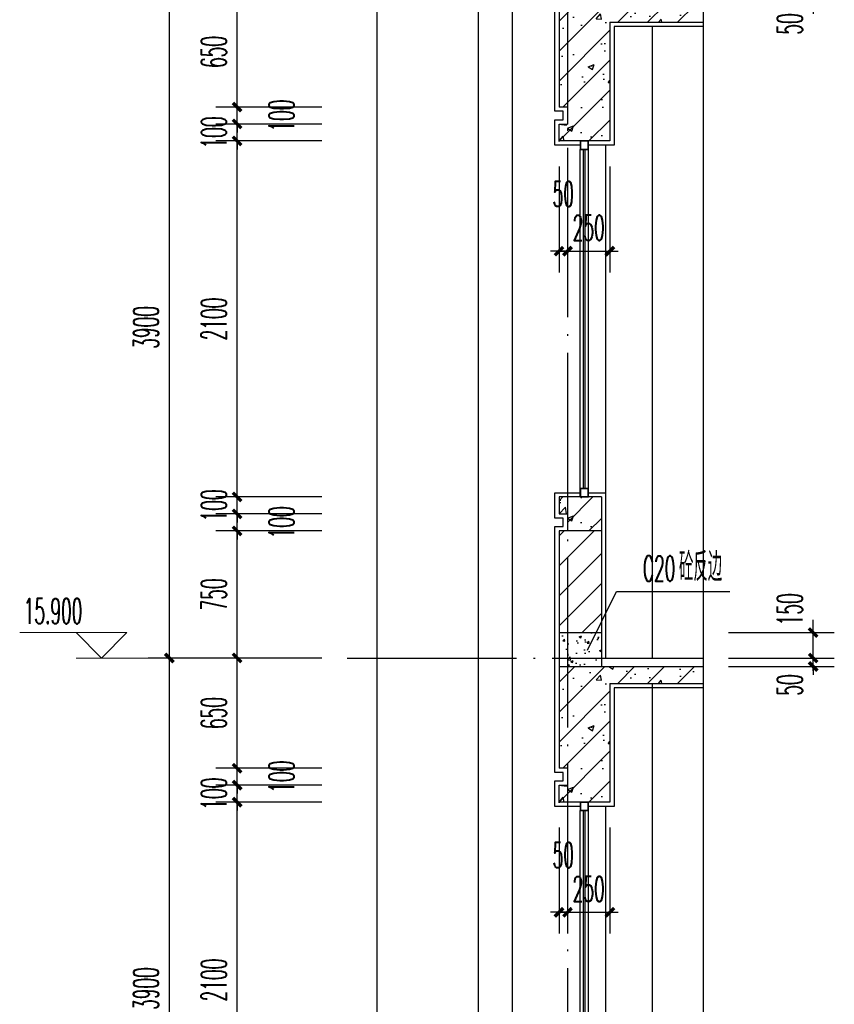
# Model space of a CAD drawing. Extents: x 1779708 to 7299578, y -1121471 to 88434.
# Tile 1024 of 1056: x 7026321 to 7031129, y -959816 to -954008. Entities that reach past the tile are written whole.
import ezdxf

# ---------------------------------------------------------------- set-up
doc = ezdxf.new("R2010")
doc.units = 0
doc.header["$LTSCALE"] = 1000
doc.header["$MEASUREMENT"] = 0
doc.linetypes.add('DOTE', pattern=[2.42, 2, -0.2, 0.02, -0.2])
doc.layers.get('0').update_dxf_attribs({"linetype": 'CONTINUOUS'})
doc.layers.get('Defpoints').update_dxf_attribs({"linetype": 'CONTINUOUS'})
for name, color, linetype in [('AXIS', 3, 'CONTINUOUS'), ('DIM_LEAD', 3, 'CONTINUOUS'), ('DIM_SYMB', 3, 'CONTINUOUS'), ('DOTE', 1, 'DOTE'), ('PUB_TEXT', 7, 'CONTINUOUS'), ('WALL', 255, 'CONTINUOUS'), ('WINDOW', 2, 'CONTINUOUS'), ('填充细线', 8, 'CONTINUOUS'), ('立面中线', 140, 'CONTINUOUS'), ('粉刷线', 213, 'CONTINUOUS')]:
    doc.layers.add(name, color=color, linetype=linetype)
doc.layers.add('DIM_ELEV', color=3, linetype='CONTINUOUS', lineweight=13)
doc.styles.add('_TCH_DIM', font='SIMPLEX.shx', dxfattribs={"width": 0.7, "bigfont": 'GBCBIG.shx'})
doc.styles.add('_TCH_DIM_T3', font='SIMPLEX.shx', dxfattribs={"width": 0.494118, "bigfont": 'GBCBIG.shx'})
doc.dimstyles.new('_TCH_ARCH&&50', dxfattribs={"dimtxt": 148.75, "dimasz": 50, "dimexe": 125, "dimexo": 150, "dimgap": 63.125, "dimtad": 1, "dimdec": 0, "dimzin": 0, "dimdsep": 46, "dimtxsty": '_TCH_DIM_T3', "dimblk": 'ARCHTICK', "dimcen": 0.09, "dimdle": 75, "dimclrt": 7, "dimazin": 2, "dimtfac": 1, "dimtdec": 0, "dimtix": 1, "dimtmove": 2, "dimatfit": 3, "dimfxl": 250, "dimtolj": 1, "dimtzin": 0, "dimarcsym": 0})

# ---------------------------------------------------------------- blocks, each defined once
blk = doc.blocks.new('_ArchTick')
at = {"color": 0, "linetype": 'ByBlock', "const_width": 0.4}
blk.add_lwpolyline([(-0.5, -0.5), (0.5, 0.5)], dxfattribs=at)
blk = doc.blocks.new('*D1054')
at = {"layer": 'AXIS', "color": 0, "lineweight": -2, "transparency": 16777216}
for p, q in [((7027204, -961748.2), (7027204, -957698.2)), ((7028104, -957773.2), (7027079, -957773.2)), ((7028104, -961673.2), (7027079, -961673.2))]:
    blk.add_line(p, q, dxfattribs=at)
at = {"layer": 'Defpoints', "color": 0, "transparency": 16777216}
for p in [(7027204, -957773.2), (7028254, -957773.2), (7028254, -961673.2)]:
    blk.add_point(p, dxfattribs=at)
at = {"layer": 'AXIS', "color": 0, "lineweight": -2, "transparency": 16777216, "xscale": 50, "yscale": 50, "zscale": 50}
for p, rotation in [((7027204, -957773.2), 90), ((7027204, -961673.2), 270)]:
    blk.add_blockref('_ArchTick', p, dxfattribs=dict(at, rotation=rotation))
at = {"layer": 'AXIS', "color": 7, "transparency": 16777216, "insert": (7027066.5, -959723.2), "char_height": 148.75, "attachment_point": 5, "rotation": 90, "style": '_TCH_DIM_T3'}
blk.add_mtext('\\A1;3900', dxfattribs=at)
blk = doc.blocks.new('*D1055')
at = {"layer": 'AXIS', "color": 0, "lineweight": -2, "transparency": 16777216}
for p, q in [((7027204, -957848.2), (7027204, -953798.2)), ((7028104, -953873.2), (7027079, -953873.2)), ((7028104, -957773.2), (7027079, -957773.2))]:
    blk.add_line(p, q, dxfattribs=at)
at = {"layer": 'Defpoints', "color": 0, "transparency": 16777216}
for p in [(7027204, -953873.2), (7028254, -953873.2), (7028254, -957773.2)]:
    blk.add_point(p, dxfattribs=at)
at = {"layer": 'AXIS', "color": 0, "lineweight": -2, "transparency": 16777216, "xscale": 50, "yscale": 50, "zscale": 50}
for p, rotation in [((7027204, -953873.2), 90), ((7027204, -957773.2), 270)]:
    blk.add_blockref('_ArchTick', p, dxfattribs=dict(at, rotation=rotation))
at = {"layer": 'AXIS', "color": 7, "transparency": 16777216, "insert": (7027066.5, -955823.2), "char_height": 148.75, "attachment_point": 5, "rotation": 90, "style": '_TCH_DIM_T3'}
blk.add_mtext('\\A1;3900', dxfattribs=at)
blk = doc.blocks.new('*D1078')
at = {"layer": 'AXIS', "color": 0, "lineweight": -2, "transparency": 16777216}
for p, q in [((7027604, -960798.2), (7027604, -958548.2)), ((7028104, -958623.2), (7027479, -958623.2)), ((7028104, -960723.2), (7027479, -960723.2))]:
    blk.add_line(p, q, dxfattribs=at)
at = {"layer": 'Defpoints', "color": 0, "transparency": 16777216}
for p in [(7027604, -958623.2), (7028254, -958623.2), (7028254, -960723.2)]:
    blk.add_point(p, dxfattribs=at)
at = {"layer": 'AXIS', "color": 0, "lineweight": -2, "transparency": 16777216, "xscale": 50, "yscale": 50, "zscale": 50}
for p, rotation in [((7027604, -958623.2), 90), ((7027604, -960723.2), 270)]:
    blk.add_blockref('_ArchTick', p, dxfattribs=dict(at, rotation=rotation))
at = {"layer": 'AXIS', "color": 7, "transparency": 16777216, "insert": (7027466.5, -959673.2), "char_height": 148.75, "attachment_point": 5, "rotation": 90, "style": '_TCH_DIM_T3'}
blk.add_mtext('\\A1;2100', dxfattribs=at)
blk = doc.blocks.new('*D1079')
at = {"layer": 'AXIS', "color": 0, "lineweight": -2, "transparency": 16777216}
for p, q in [((7027604, -958523.2), (7027604, -958473.2)), ((7028104, -958523.2), (7027479, -958523.2)), ((7027604, -958623.2), (7027604, -958523.2)), ((7028104, -958623.2), (7027479, -958623.2)), ((7027604, -958623.2), (7027604, -958673.2))]:
    blk.add_line(p, q, dxfattribs=at)
at = {"layer": 'Defpoints', "color": 0, "transparency": 16777216}
for p in [(7027604, -958523.2), (7028254, -958523.2), (7028254, -958623.2)]:
    blk.add_point(p, dxfattribs=at)
at = {"layer": 'AXIS', "color": 0, "lineweight": -2, "transparency": 16777216, "xscale": 50, "yscale": 50, "zscale": 50}
for p, rotation in [((7027604, -958523.2), 270), ((7027604, -958623.2), 90)]:
    blk.add_blockref('_ArchTick', p, dxfattribs=dict(at, rotation=rotation))
at = {"layer": 'AXIS', "color": 7, "transparency": 16777216, "insert": (7027466.5, -958573.2), "char_height": 148.75, "attachment_point": 5, "rotation": 90, "style": '_TCH_DIM_T3'}
blk.add_mtext('\\A1;100', dxfattribs=at)
blk = doc.blocks.new('*D1080')
at = {"layer": 'AXIS', "color": 0, "lineweight": -2, "transparency": 16777216}
for p, q in [((7027604, -958423.2), (7027604, -958373.2)), ((7028104, -958423.2), (7027479, -958423.2)), ((7027604, -958523.2), (7027604, -958423.2)), ((7028104, -958523.2), (7027479, -958523.2)), ((7027604, -958523.2), (7027604, -958573.2))]:
    blk.add_line(p, q, dxfattribs=at)
at = {"layer": 'Defpoints', "color": 0, "transparency": 16777216}
for p in [(7027604, -958423.2), (7028254, -958423.2), (7028254, -958523.2)]:
    blk.add_point(p, dxfattribs=at)
at = {"layer": 'AXIS', "color": 0, "lineweight": -2, "transparency": 16777216, "xscale": 50, "yscale": 50, "zscale": 50}
for p, rotation in [((7027604, -958423.2), 270), ((7027604, -958523.2), 90)]:
    blk.add_blockref('_ArchTick', p, dxfattribs=dict(at, rotation=rotation))
at = {"layer": 'AXIS', "color": 7, "transparency": 16777216, "insert": (7027866.5, -958473.2), "char_height": 148.75, "attachment_point": 5, "rotation": 90, "style": '_TCH_DIM_T3'}
blk.add_mtext('\\A1;100', dxfattribs=at)
blk = doc.blocks.new('*D1081')
at = {"layer": 'AXIS', "color": 0, "lineweight": -2, "transparency": 16777216}
for p, q in [((7027604, -958498.2), (7027604, -957698.2)), ((7028104, -957773.2), (7027479, -957773.2)), ((7028104, -958423.2), (7027479, -958423.2))]:
    blk.add_line(p, q, dxfattribs=at)
at = {"layer": 'Defpoints', "color": 0, "transparency": 16777216}
for p in [(7027604, -957773.2), (7028254, -957773.2), (7028254, -958423.2)]:
    blk.add_point(p, dxfattribs=at)
at = {"layer": 'AXIS', "color": 0, "lineweight": -2, "transparency": 16777216, "xscale": 50, "yscale": 50, "zscale": 50}
for p, rotation in [((7027604, -957773.2), 90), ((7027604, -958423.2), 270)]:
    blk.add_blockref('_ArchTick', p, dxfattribs=dict(at, rotation=rotation))
at = {"layer": 'AXIS', "color": 7, "transparency": 16777216, "insert": (7027466.5, -958098.2), "char_height": 148.75, "attachment_point": 5, "rotation": 90, "style": '_TCH_DIM_T3'}
blk.add_mtext('\\A1;650', dxfattribs=at)
blk = doc.blocks.new('*D1082')
at = {"layer": 'AXIS', "color": 0, "lineweight": -2, "transparency": 16777216}
for p, q in [((7027604, -957848.2), (7027604, -956948.2)), ((7028104, -957023.2), (7027479, -957023.2)), ((7028104, -957773.2), (7027479, -957773.2))]:
    blk.add_line(p, q, dxfattribs=at)
at = {"layer": 'Defpoints', "color": 0, "transparency": 16777216}
for p in [(7027604, -957023.2), (7028254, -957023.2), (7028254, -957773.2)]:
    blk.add_point(p, dxfattribs=at)
at = {"layer": 'AXIS', "color": 0, "lineweight": -2, "transparency": 16777216, "xscale": 50, "yscale": 50, "zscale": 50}
for p, rotation in [((7027604, -957023.2), 90), ((7027604, -957773.2), 270)]:
    blk.add_blockref('_ArchTick', p, dxfattribs=dict(at, rotation=rotation))
at = {"layer": 'AXIS', "color": 7, "transparency": 16777216, "insert": (7027466.5, -957398.2), "char_height": 148.75, "attachment_point": 5, "rotation": 90, "style": '_TCH_DIM_T3'}
blk.add_mtext('\\A1;750', dxfattribs=at)
blk = doc.blocks.new('*D1083')
at = {"layer": 'AXIS', "color": 0, "lineweight": -2, "transparency": 16777216}
for p, q in [((7028104, -956923.2), (7027479, -956923.2)), ((7027604, -956923.2), (7027604, -956873.2)), ((7027604, -957023.2), (7027604, -956923.2)), ((7028104, -957023.2), (7027479, -957023.2)), ((7027604, -957023.2), (7027604, -957073.2))]:
    blk.add_line(p, q, dxfattribs=at)
at = {"layer": 'Defpoints', "color": 0, "transparency": 16777216}
for p in [(7027604, -956923.2), (7028254, -956923.2), (7028254, -957023.2)]:
    blk.add_point(p, dxfattribs=at)
at = {"layer": 'AXIS', "color": 0, "lineweight": -2, "transparency": 16777216, "xscale": 50, "yscale": 50, "zscale": 50}
for p, rotation in [((7027604, -956923.2), 270), ((7027604, -957023.2), 90)]:
    blk.add_blockref('_ArchTick', p, dxfattribs=dict(at, rotation=rotation))
at = {"layer": 'AXIS', "color": 7, "transparency": 16777216, "insert": (7027866.5, -956973.2), "char_height": 148.75, "attachment_point": 5, "rotation": 90, "style": '_TCH_DIM_T3'}
blk.add_mtext('\\A1;100', dxfattribs=at)
blk = doc.blocks.new('*D1084')
at = {"layer": 'AXIS', "color": 0, "lineweight": -2, "transparency": 16777216}
for p, q in [((7027604, -956823.2), (7027604, -956773.2)), ((7028104, -956823.2), (7027479, -956823.2)), ((7027604, -956923.2), (7027604, -956823.2)), ((7028104, -956923.2), (7027479, -956923.2)), ((7027604, -956923.2), (7027604, -956973.2))]:
    blk.add_line(p, q, dxfattribs=at)
at = {"layer": 'Defpoints', "color": 0, "transparency": 16777216}
for p in [(7027604, -956823.2), (7028254, -956823.2), (7028254, -956923.2)]:
    blk.add_point(p, dxfattribs=at)
at = {"layer": 'AXIS', "color": 0, "lineweight": -2, "transparency": 16777216, "xscale": 50, "yscale": 50, "zscale": 50}
for p, rotation in [((7027604, -956823.2), 270), ((7027604, -956923.2), 90)]:
    blk.add_blockref('_ArchTick', p, dxfattribs=dict(at, rotation=rotation))
at = {"layer": 'AXIS', "color": 7, "transparency": 16777216, "insert": (7027466.5, -956873.2), "char_height": 148.75, "attachment_point": 5, "rotation": 90, "style": '_TCH_DIM_T3'}
blk.add_mtext('\\A1;100', dxfattribs=at)
blk = doc.blocks.new('*D1085')
at = {"layer": 'AXIS', "color": 0, "lineweight": -2, "transparency": 16777216}
for p, q in [((7027604, -956898.2), (7027604, -954648.2)), ((7028104, -954723.2), (7027479, -954723.2)), ((7028104, -956823.2), (7027479, -956823.2))]:
    blk.add_line(p, q, dxfattribs=at)
at = {"layer": 'Defpoints', "color": 0, "transparency": 16777216}
for p in [(7027604, -954723.2), (7028254, -954723.2), (7028254, -956823.2)]:
    blk.add_point(p, dxfattribs=at)
at = {"layer": 'AXIS', "color": 0, "lineweight": -2, "transparency": 16777216, "xscale": 50, "yscale": 50, "zscale": 50}
for p, rotation in [((7027604, -954723.2), 90), ((7027604, -956823.2), 270)]:
    blk.add_blockref('_ArchTick', p, dxfattribs=dict(at, rotation=rotation))
at = {"layer": 'AXIS', "color": 7, "transparency": 16777216, "insert": (7027466.5, -955773.2), "char_height": 148.75, "attachment_point": 5, "rotation": 90, "style": '_TCH_DIM_T3'}
blk.add_mtext('\\A1;2100', dxfattribs=at)
blk = doc.blocks.new('*D1086')
at = {"layer": 'AXIS', "color": 0, "lineweight": -2, "transparency": 16777216}
for p, q in [((7027604, -954623.2), (7027604, -954573.2)), ((7028104, -954623.2), (7027479, -954623.2)), ((7027604, -954723.2), (7027604, -954623.2)), ((7028104, -954723.2), (7027479, -954723.2)), ((7027604, -954723.2), (7027604, -954773.2))]:
    blk.add_line(p, q, dxfattribs=at)
at = {"layer": 'Defpoints', "color": 0, "transparency": 16777216}
for p in [(7027604, -954623.2), (7028254, -954623.2), (7028254, -954723.2)]:
    blk.add_point(p, dxfattribs=at)
at = {"layer": 'AXIS', "color": 0, "lineweight": -2, "transparency": 16777216, "xscale": 50, "yscale": 50, "zscale": 50}
for p, rotation in [((7027604, -954623.2), 270), ((7027604, -954723.2), 90)]:
    blk.add_blockref('_ArchTick', p, dxfattribs=dict(at, rotation=rotation))
at = {"layer": 'AXIS', "color": 7, "transparency": 16777216, "insert": (7027466.5, -954673.2), "char_height": 148.75, "attachment_point": 5, "rotation": 90, "style": '_TCH_DIM_T3'}
blk.add_mtext('\\A1;100', dxfattribs=at)
blk = doc.blocks.new('*D1087')
at = {"layer": 'AXIS', "color": 0, "lineweight": -2, "transparency": 16777216}
for p, q in [((7027604, -954523.2), (7027604, -954473.2)), ((7028104, -954523.2), (7027479, -954523.2)), ((7027604, -954623.2), (7027604, -954523.2)), ((7028104, -954623.2), (7027479, -954623.2)), ((7027604, -954623.2), (7027604, -954673.2))]:
    blk.add_line(p, q, dxfattribs=at)
at = {"layer": 'Defpoints', "color": 0, "transparency": 16777216}
for p in [(7027604, -954523.2), (7028254, -954523.2), (7028254, -954623.2)]:
    blk.add_point(p, dxfattribs=at)
at = {"layer": 'AXIS', "color": 0, "lineweight": -2, "transparency": 16777216, "xscale": 50, "yscale": 50, "zscale": 50}
for p, rotation in [((7027604, -954523.2), 270), ((7027604, -954623.2), 90)]:
    blk.add_blockref('_ArchTick', p, dxfattribs=dict(at, rotation=rotation))
at = {"layer": 'AXIS', "color": 7, "transparency": 16777216, "insert": (7027866.5, -954573.2), "char_height": 148.75, "attachment_point": 5, "rotation": 90, "style": '_TCH_DIM_T3'}
blk.add_mtext('\\A1;100', dxfattribs=at)
blk = doc.blocks.new('*D1088')
at = {"layer": 'AXIS', "color": 0, "lineweight": -2, "transparency": 16777216}
for p, q in [((7027604, -954598.2), (7027604, -953798.2)), ((7028104, -953873.2), (7027479, -953873.2)), ((7028104, -954523.2), (7027479, -954523.2))]:
    blk.add_line(p, q, dxfattribs=at)
at = {"layer": 'Defpoints', "color": 0, "transparency": 16777216}
for p in [(7027604, -953873.2), (7028254, -953873.2), (7028254, -954523.2)]:
    blk.add_point(p, dxfattribs=at)
at = {"layer": 'AXIS', "color": 0, "lineweight": -2, "transparency": 16777216, "xscale": 50, "yscale": 50, "zscale": 50}
for p, rotation in [((7027604, -953873.2), 90), ((7027604, -954523.2), 270)]:
    blk.add_blockref('_ArchTick', p, dxfattribs=dict(at, rotation=rotation))
at = {"layer": 'AXIS', "color": 7, "transparency": 16777216, "insert": (7027466.5, -954198.2), "char_height": 148.75, "attachment_point": 5, "rotation": 90, "style": '_TCH_DIM_T3'}
blk.add_mtext('\\A1;650', dxfattribs=at)
blk = doc.blocks.new('*D1110')
at = {"layer": 'AXIS', "color": 0, "lineweight": -2, "transparency": 16777216}
for p, q in [((7031004, -957773.2), (7031004, -957723.2)), ((7030504, -957773.2), (7031129, -957773.2)), ((7031004, -957823.2), (7031004, -957773.2)), ((7030504, -957823.2), (7031129, -957823.2)), ((7031004, -957823.2), (7031004, -957873.2))]:
    blk.add_line(p, q, dxfattribs=at)
at = {"layer": 'Defpoints', "color": 0, "transparency": 16777216}
for p in [(7030354, -957773.2), (7031004, -957773.2), (7030354, -957823.2)]:
    blk.add_point(p, dxfattribs=at)
at = {"layer": 'AXIS', "color": 0, "lineweight": -2, "transparency": 16777216, "xscale": 50, "yscale": 50, "zscale": 50}
for p, rotation in [((7031004, -957773.2), 270), ((7031004, -957823.2), 90)]:
    blk.add_blockref('_ArchTick', p, dxfattribs=dict(at, rotation=rotation))
at = {"layer": 'AXIS', "color": 7, "transparency": 16777216, "insert": (7030866.5, -957932.7), "char_height": 148.75, "attachment_point": 5, "rotation": 90, "style": '_TCH_DIM_T3'}
blk.add_mtext('\\A1;50', dxfattribs=at)
blk = doc.blocks.new('*D1111')
at = {"layer": 'AXIS', "color": 0, "lineweight": -2, "transparency": 16777216}
for p, q in [((7031004, -957848.2), (7031004, -957548.2)), ((7030504, -957623.2), (7031129, -957623.2)), ((7030504, -957773.2), (7031129, -957773.2))]:
    blk.add_line(p, q, dxfattribs=at)
at = {"layer": 'Defpoints', "color": 0, "transparency": 16777216}
for p in [(7030354, -957623.2), (7031004, -957623.2), (7030354, -957773.2)]:
    blk.add_point(p, dxfattribs=at)
at = {"layer": 'AXIS', "color": 0, "lineweight": -2, "transparency": 16777216, "xscale": 50, "yscale": 50, "zscale": 50}
for p, rotation in [((7031004, -957623.2), 90), ((7031004, -957773.2), 270)]:
    blk.add_blockref('_ArchTick', p, dxfattribs=dict(at, rotation=rotation))
at = {"layer": 'AXIS', "color": 7, "transparency": 16777216, "insert": (7030866.5, -957485.7), "char_height": 148.75, "attachment_point": 5, "rotation": 90, "style": '_TCH_DIM_T3'}
blk.add_mtext('\\A1;150', dxfattribs=at)
blk = doc.blocks.new('*D1112')
at = {"layer": 'AXIS', "color": 0, "lineweight": -2, "transparency": 16777216}
for p, q in [((7031004, -953873.2), (7031004, -953823.2)), ((7030504, -953873.2), (7031129, -953873.2)), ((7031004, -953923.2), (7031004, -953873.2)), ((7030504, -953923.2), (7031129, -953923.2)), ((7031004, -953923.2), (7031004, -953973.2))]:
    blk.add_line(p, q, dxfattribs=at)
at = {"layer": 'Defpoints', "color": 0, "transparency": 16777216}
for p in [(7030354, -953873.2), (7031004, -953873.2), (7030354, -953923.2)]:
    blk.add_point(p, dxfattribs=at)
at = {"layer": 'AXIS', "color": 0, "lineweight": -2, "transparency": 16777216, "xscale": 50, "yscale": 50, "zscale": 50}
for p, rotation in [((7031004, -953873.2), 270), ((7031004, -953923.2), 90)]:
    blk.add_blockref('_ArchTick', p, dxfattribs=dict(at, rotation=rotation))
at = {"layer": 'AXIS', "color": 7, "transparency": 16777216, "insert": (7030866.5, -954032.7), "char_height": 148.75, "attachment_point": 5, "rotation": 90, "style": '_TCH_DIM_T3'}
blk.add_mtext('\\A1;50', dxfattribs=at)
blk = doc.blocks.new('*D1125')
at = {"layer": 'AXIS', "color": 0, "lineweight": -2, "transparency": 16777216}
for p, q in [((7029504, -958773.2), (7029504, -959398.2)), ((7029554, -958773.2), (7029554, -959398.2)), ((7029504, -959273.2), (7029454, -959273.2)), ((7029504, -959273.2), (7029554, -959273.2)), ((7029554, -959273.2), (7029604, -959273.2))]:
    blk.add_line(p, q, dxfattribs=at)
at = {"layer": 'Defpoints', "color": 0, "transparency": 16777216}
for p in [(7029504, -958623.2), (7029554, -958623.2), (7029554, -959273.2)]:
    blk.add_point(p, dxfattribs=at)
at = {"layer": 'AXIS', "color": 0, "lineweight": -2, "transparency": 16777216, "xscale": 50, "yscale": 50, "zscale": 50}
blk.add_blockref('_ArchTick', (7029504, -959273.2), dxfattribs=at)
at = {"layer": 'AXIS', "color": 0, "lineweight": -2, "transparency": 16777216, "xscale": 50, "yscale": 50, "zscale": 50, "rotation": 180}
blk.add_blockref('_ArchTick', (7029554, -959273.2), dxfattribs=at)
at = {"layer": 'AXIS', "color": 7, "transparency": 16777216, "insert": (7029529, -958935.7), "char_height": 148.75, "attachment_point": 5, "style": '_TCH_DIM_T3'}
blk.add_mtext('\\A1;50', dxfattribs=at)
blk = doc.blocks.new('*D1126')
at = {"layer": 'AXIS', "color": 0, "lineweight": -2, "transparency": 16777216}
for p, q in [((7029554, -958773.2), (7029554, -959398.2)), ((7029804, -958773.2), (7029804, -959398.2)), ((7029554, -959273.2), (7029504, -959273.2)), ((7029554, -959273.2), (7029804, -959273.2)), ((7029804, -959273.2), (7029854, -959273.2))]:
    blk.add_line(p, q, dxfattribs=at)
at = {"layer": 'Defpoints', "color": 0, "transparency": 16777216}
for p in [(7029554, -958623.2), (7029804, -958623.2), (7029804, -959273.2)]:
    blk.add_point(p, dxfattribs=at)
at = {"layer": 'AXIS', "color": 0, "lineweight": -2, "transparency": 16777216, "xscale": 50, "yscale": 50, "zscale": 50}
blk.add_blockref('_ArchTick', (7029554, -959273.2), dxfattribs=at)
at = {"layer": 'AXIS', "color": 0, "lineweight": -2, "transparency": 16777216, "xscale": 50, "yscale": 50, "zscale": 50, "rotation": 180}
blk.add_blockref('_ArchTick', (7029804, -959273.2), dxfattribs=at)
at = {"layer": 'AXIS', "color": 7, "transparency": 16777216, "insert": (7029679, -959135.7), "char_height": 148.75, "attachment_point": 5, "style": '_TCH_DIM_T3'}
blk.add_mtext('\\A1;250', dxfattribs=at)
blk = doc.blocks.new('*D1127')
at = {"layer": 'AXIS', "color": 0, "lineweight": -2, "transparency": 16777216}
for p, q in [((7029504, -954873.2), (7029504, -955498.2)), ((7029554, -954873.2), (7029554, -955498.2)), ((7029504, -955373.2), (7029454, -955373.2)), ((7029504, -955373.2), (7029554, -955373.2)), ((7029554, -955373.2), (7029604, -955373.2))]:
    blk.add_line(p, q, dxfattribs=at)
at = {"layer": 'Defpoints', "color": 0, "transparency": 16777216}
for p in [(7029504, -954723.2), (7029554, -954723.2), (7029554, -955373.2)]:
    blk.add_point(p, dxfattribs=at)
at = {"layer": 'AXIS', "color": 0, "lineweight": -2, "transparency": 16777216, "xscale": 50, "yscale": 50, "zscale": 50}
blk.add_blockref('_ArchTick', (7029504, -955373.2), dxfattribs=at)
at = {"layer": 'AXIS', "color": 0, "lineweight": -2, "transparency": 16777216, "xscale": 50, "yscale": 50, "zscale": 50, "rotation": 180}
blk.add_blockref('_ArchTick', (7029554, -955373.2), dxfattribs=at)
at = {"layer": 'AXIS', "color": 7, "transparency": 16777216, "insert": (7029529, -955035.7), "char_height": 148.75, "attachment_point": 5, "style": '_TCH_DIM_T3'}
blk.add_mtext('\\A1;50', dxfattribs=at)
blk = doc.blocks.new('*D1128')
at = {"layer": 'AXIS', "color": 0, "lineweight": -2, "transparency": 16777216}
for p, q in [((7029554, -954873.2), (7029554, -955498.2)), ((7029804, -954873.2), (7029804, -955498.2)), ((7029554, -955373.2), (7029504, -955373.2)), ((7029554, -955373.2), (7029804, -955373.2)), ((7029804, -955373.2), (7029854, -955373.2))]:
    blk.add_line(p, q, dxfattribs=at)
at = {"layer": 'Defpoints', "color": 0, "transparency": 16777216}
for p in [(7029554, -954723.2), (7029804, -954723.2), (7029804, -955373.2)]:
    blk.add_point(p, dxfattribs=at)
at = {"layer": 'AXIS', "color": 0, "lineweight": -2, "transparency": 16777216, "xscale": 50, "yscale": 50, "zscale": 50}
blk.add_blockref('_ArchTick', (7029554, -955373.2), dxfattribs=at)
at = {"layer": 'AXIS', "color": 0, "lineweight": -2, "transparency": 16777216, "xscale": 50, "yscale": 50, "zscale": 50, "rotation": 180}
blk.add_blockref('_ArchTick', (7029804, -955373.2), dxfattribs=at)
at = {"layer": 'AXIS', "color": 7, "transparency": 16777216, "insert": (7029679, -955235.7), "char_height": 148.75, "attachment_point": 5, "style": '_TCH_DIM_T3'}
blk.add_mtext('\\A1;250', dxfattribs=at)

msp = doc.modelspace()

# ---------------------------------------------------------------- hatches: boundary and pattern name
at = {"layer": '填充细线'}
h = msp.add_hatch(dxfattribs=at)
h.set_pattern_fill('钢筋混凝土', color=114, scale=50)
h.set_pattern_definition([(45, (7029504.01, -954723.25), (-88.388, 88.388), []), (50, (7029504.01, -954723.25), (358.63, -31.376), [37.5, -412.5]), (355, (7029504, -954723.25), (-69.38, 376.1), [30, -330]), (100.45, (7029533.9, -954725.86), (289.25, 344.72), [31.87, -350.57]), (46.184, (7029504, -954623.25), (533.62, -82.76), [56.25, -618.75]), (96.636, (7029548.5, -954630.14), (467.33, 487.06), [47.8, -525.86]), (351.184, (7029504, -954623.25), (467.33, 487.06), [45, -495]), (21, (7029554.01, -954648.25), (298.45, -201.31), [37.5, -412.5]), (326, (7029554, -954648.25), (121.66, 362.58), [30, -330]), (71.45, (7029578.9, -954665.02), (420.11, 161.27), [31.87, -350.57]), (37.5, (7029504.01, -954723.25), (6.08, 166.447), [0, -326, 0, -335, 0, -331.25]), (7.5, (7029504.01, -954723.25), (131.535, 197.206), [0, -191, 0, -318.5, 0, -126.25]), (327.5, (7029392.51, -954723.25), (266.911, -11.277), [0, -125, 0, -390, 0, -517.5]), (317.5, (7029342.51, -954723.25), (291.593, 50.052), [0, -162.5, 0, -259, 0, -367.5])])
h.paths.add_polyline_path([(7029804, -954023.2), (7030354, -954023.2), (7030354, -953923.2), (7029504, -953923.2), (7029504, -954523.2), (7029554, -954523.2), (7029554, -954623.2), (7029504, -954623.2), (7029504, -954723.2), (7029804, -954723.2)])
h = msp.add_hatch(dxfattribs=at)
h.set_pattern_fill('钢筋混凝土', color=114, scale=50)
h.set_pattern_definition([(45, (7029504.01, -957023.25), (-88.39, 88.39), []), (50, (7029504.01, -957023.25), (358.63, -31.38), [37.5, -412.5]), (355, (7029504, -957023.25), (-69.38, 376.1), [30, -330]), (100.45, (7029533.9, -957025.86), (289.25, 344.72), [31.87, -350.57]), (46.18, (7029504, -956923.25), (533.6, -82.76), [56.25, -618.75]), (96.64, (7029548.5, -956930.14), (467.33, 487.06), [47.8, -525.86]), (351.18, (7029504, -956923.25), (467.33, 487.06), [45, -495]), (21, (7029554.01, -956948.25), (298.45, -201.3), [37.5, -412.5]), (326, (7029554, -956948.25), (121.66, 362.58), [30, -330]), (71.45, (7029578.9, -956965.02), (420.1, 161.27), [31.87, -350.57]), (37.5, (7029504.01, -957023.25), (6.08, 166.447), [0, -326, 0, -335, 0, -331.25]), (7.5, (7029504.01, -957023.25), (131.53, 197.21), [0, -191, 0, -318.5, 0, -126.25]), (327.5, (7029392.51, -957023.25), (266.91, -11.277), [0, -125, 0, -390, 0, -517.5]), (317.5, (7029342.51, -957023.25), (291.59, 50.05), [0, -162.5, 0, -259, 0, -367.5])])
h.paths.add_polyline_path([(7029754, -956823.2), (7029504, -956823.2), (7029504, -956923.2), (7029554, -956923.2), (7029554, -957023.2), (7029754, -957023.2)])
h = msp.add_hatch(dxfattribs=at)
h.set_pattern_fill('普通砖', color=114, scale=50)
h.set_pattern_definition([(45, (7029554.01, -957533.49), (-88.388, 88.388), [])])
h.paths.add_polyline_path([(7029754, -957023.2), (7029504, -957023.2), (7029504, -957623.2), (7029754, -957623.2)])
h = msp.add_hatch(dxfattribs=at)
h.set_pattern_fill('混凝土', color=114, scale=20)
h.set_pattern_definition([(50, (7029554.01, -957823.25), (143.45, -12.55), [15, -165]), (355, (7029554.01, -957823.25), (-27.75, 150.44), [12, -132]), (100.45, (7029565.97, -957824.3), (115.7, 137.89), [12.75, -140.23]), (46.184, (7029554.01, -957783.25), (213.45, -33.1), [22.5, -247.5]), (96.64, (7029571.8, -957786), (186.93, 194.82), [19.12, -210.34]), (351.18, (7029554.01, -957783.25), (186.93, 194.82), [18, -198]), (21, (7029574.01, -957793.25), (119.38, -80.524), [15, -165]), (326, (7029574.01, -957793.25), (48.66, 145.03), [12, -132]), (71.45, (7029583.96, -957799.96), (168.045, 64.51), [12.75, -140.23]), (37.5, (7029554.015, -957823.25), (2.432, 66.579), [0, -130.4, 0, -134, 0, -132.5]), (7.5, (7029554.015, -957823.25), (52.614, 78.882), [0, -76.4, 0, -127.4, 0, -50.5]), (327.5, (7029509.415, -957823.25), (106.7645, -4.511), [0, -50, 0, -156, 0, -207]), (317.5, (7029489.415, -957823.25), (116.637, 20.02), [0, -65, 0, -103.6, 0, -147])])
h.paths.add_polyline_path([(7029754, -957623.2), (7029504, -957623.2), (7029504, -957823.2), (7029754, -957823.2)])
h = msp.add_hatch(dxfattribs=at)
h.set_pattern_fill('钢筋混凝土', color=114, scale=50)
h.set_pattern_definition([(45, (7029504.01, -958623.25), (-88.388, 88.388), []), (50, (7029504.01, -958623.25), (358.63, -31.376), [37.5, -412.5]), (355, (7029504, -958623.25), (-69.38, 376.1), [30, -330]), (100.45, (7029533.9, -958625.86), (289.25, 344.72), [31.87, -350.57]), (46.184, (7029504, -958523.25), (533.62, -82.76), [56.25, -618.75]), (96.636, (7029548.5, -958530.14), (467.33, 487.06), [47.8, -525.86]), (351.184, (7029504, -958523.25), (467.33, 487.06), [45, -495]), (21, (7029554.01, -958548.25), (298.45, -201.31), [37.5, -412.5]), (326, (7029554, -958548.25), (121.66, 362.58), [30, -330]), (71.45, (7029578.9, -958565.02), (420.11, 161.27), [31.87, -350.57]), (37.5, (7029504.01, -958623.25), (6.08, 166.447), [0, -326, 0, -335, 0, -331.25]), (7.5, (7029504.01, -958623.25), (131.535, 197.206), [0, -191, 0, -318.5, 0, -126.25]), (327.5, (7029392.51, -958623.25), (266.911, -11.277), [0, -125, 0, -390, 0, -517.5]), (317.5, (7029342.51, -958623.25), (291.593, 50.052), [0, -162.5, 0, -259, 0, -367.5])])
h.paths.add_polyline_path([(7029804, -957923.2), (7030354, -957923.2), (7030354, -957823.2), (7029504, -957823.2), (7029504, -958423.2), (7029554, -958423.2), (7029554, -958523.2), (7029504, -958523.2), (7029504, -958623.2), (7029804, -958623.2)])

# ---------------------------------------------------------------- linework, layer by layer
at = {"layer": 'DIM_ELEV'}
for p, q in [((7026954, -957623.2), (7026320.7, -957623.2)), ((7026804, -957773.2), (7026654, -957623.2)), ((7026804, -957773.2), (7026954, -957623.2)), ((7027604, -957773.2), (7026654, -957773.2))]:
    msp.add_line(p, q, dxfattribs=at)
at = {"layer": 'DIM_LEAD'}
for p, q in [((7029673, -957727.2), (7029843.1, -957381.8)), ((7029673, -957727.2), (7029843.1, -957381.8)), ((7029843.1, -957381.8), (7030512.2, -957381.8))]:
    msp.add_line(p, q, dxfattribs=at)
at = {"layer": 'DIM_SYMB'}
msp.add_lwpolyline([(7030354, -948123.2), (7030354, -961542), (7030459, -961580.2), (7030249, -961617.2), (7030354, -961654.5), (7030354, -975073.2)], dxfattribs=at)
at = {"layer": 'DOTE', "linetype": 'DOTE', "ltscale": 0.5}
for p, q in [((7029554, -949923.2), (7029554, -974923.2)), ((7028254, -957773.2), (7030354, -957773.2))]:
    msp.add_line(p, q, dxfattribs=at)
at = {"layer": 'WALL'}
for p, q in [((7029504, -953123.2), (7029504, -954523.2)), ((7029804, -954023.2), (7029804, -954723.2)), ((7029804, -954023.2), (7030354, -954023.2)), ((7029554, -954523.2), (7029504, -954523.2)), ((7029554, -954523.2), (7029554, -954623.2)), ((7029504, -954723.2), (7029504, -954623.2)), ((7029504, -954623.2), (7029554, -954623.2)), ((7029804, -954723.2), (7029504, -954723.2)), ((7029754, -956823.2), (7029504, -956823.2)), ((7029504, -956823.2), (7029504, -956923.2)), ((7029754, -956823.2), (7029754, -957823.2)), ((7029504, -956923.2), (7029554, -956923.2)), ((7029554, -956923.2), (7029554, -957023.2)), ((7029754, -957023.2), (7029504, -957023.2)), ((7029504, -957023.2), (7029504, -958423.2)), ((7029504, -957623.2), (7029754, -957623.2)), ((7029504, -957823.2), (7030354, -957823.2)), ((7029804, -957923.2), (7029804, -958623.2)), ((7029804, -957923.2), (7030354, -957923.2)), ((7029554, -958423.2), (7029504, -958423.2)), ((7029554, -958423.2), (7029554, -958523.2)), ((7029504, -958623.2), (7029504, -958523.2)), ((7029504, -958523.2), (7029554, -958523.2)), ((7029804, -958623.2), (7029504, -958623.2))]:
    msp.add_line(p, q, dxfattribs=at)
at = {"layer": 'WINDOW'}
for p, q in [((7029629, -956823.2), (7029629, -954773.2)), ((7029679, -956823.2), (7029679, -954773.2)), ((7029629, -960723.2), (7029629, -958673.2)), ((7029679, -960723.2), (7029679, -958673.2))]:
    msp.add_line(p, q, dxfattribs=at)
at = {"layer": 'WINDOW', "color": 4}
for p, q in [((7029649, -956773.2), (7029649, -954773.2)), ((7029659, -956773.2), (7029659, -954773.2)), ((7029649, -960673.2), (7029649, -958673.2)), ((7029659, -960673.2), (7029659, -958673.2))]:
    msp.add_line(p, q, dxfattribs=at)
at = {"layer": 'WINDOW'}
for points in [[(7029679, -954773.2), (7029679, -954723.2), (7029629, -954723.2), (7029629, -954773.2)], [(7029677, -954771.2), (7029677, -954725.2), (7029631, -954725.2), (7029631, -954771.2)], [(7029679, -956823.2), (7029679, -956773.2), (7029629, -956773.2), (7029629, -956823.2)], [(7029677, -956821.2), (7029677, -956775.2), (7029631, -956775.2), (7029631, -956821.2)], [(7029679, -958673.2), (7029679, -958623.2), (7029629, -958623.2), (7029629, -958673.2)], [(7029677, -958671.2), (7029677, -958625.2), (7029631, -958625.2), (7029631, -958671.2)]]:
    msp.add_lwpolyline(points, close=True, dxfattribs=at)
at = {"layer": '立面中线'}
for p, q in [((7030054, -954048.2), (7030054, -957773.2)), ((7030054, -957923.2), (7030054, -961673.2))]:
    msp.add_line(p, q, dxfattribs=at)
at = {"layer": '粉刷线'}
for p, q in [((7028429, -948948.2), (7028429, -966348.2)), ((7029029, -964698.2), (7029029, -950748.2)), ((7029229, -964598.2), (7029229, -950848.2)), ((7029779, -954748.2), (7029779, -956798.2)), ((7029754, -957773.2), (7030354, -957773.2)), ((7029779, -958648.2), (7029779, -960698.2))]:
    msp.add_line(p, q, dxfattribs=at)
for points in [[(7029629, -954748.2), (7029479, -954748.2), (7029479, -954598.2), (7029529, -954598.2), (7029529, -954548.2), (7029479, -954548.2), (7029479, -953098.2), (7029529, -953098.2), (7029529, -953048.2), (7029479, -953048.2), (7029479, -952898.2), (7029629, -952898.2)], [(7030354, -954048.2), (7029829, -954048.2), (7029829, -954748.2), (7029679, -954748.2)], [(7029629, -958648.2), (7029479, -958648.2), (7029479, -958498.2), (7029529, -958498.2), (7029529, -958448.2), (7029479, -958448.2), (7029479, -956998.2), (7029529, -956998.2), (7029529, -956948.2), (7029479, -956948.2), (7029479, -956798.2), (7029629, -956798.2)], [(7029679, -956798.2), (7029779, -956798.2), (7029779, -957773.2)], [(7030354, -957948.2), (7029829, -957948.2), (7029829, -958648.2), (7029679, -958648.2)]]:
    msp.add_lwpolyline(points, dxfattribs=at)

# ---------------------------------------------------------------- texts
at = {"layer": 'PUB_TEXT', "color": 7, "style": '_TCH_DIM'}
for s, height, width, p in [('砼反边', 168.79, 0.7, (7030212.1, -957320)), ('C20', 148.75, 0.494118, (7029998.6, -957320)), ('15.900', 148.75, 0.494118, (7026344.5, -957570.7))]:
    msp.add_text(s, height=height, dxfattribs=dict(at, width=width)).set_placement(p)

# ---------------------------------------------------------------- dimensions: what is measured, and where the dimension line sits
at = {"layer": 'AXIS'}
for p1, p2, distance, picture, middle in [((7028254, -957773.2), (7028254, -953873.2), 1050, '*D1055', (7027066.5, -955823.2)), ((7028254, -954523.2), (7028254, -953873.2), 650, '*D1088', (7027466.5, -954198.2)), ((7028254, -954723.2), (7028254, -954623.2), 650, '*D1086', (7027466.5, -954673.2)), ((7028254, -956823.2), (7028254, -954723.2), 650, '*D1085', (7027466.5, -955773.2)), ((7029554, -954723.2), (7029804, -954723.2), -650, '*D1128', (7029679, -955235.7)), ((7028254, -956923.2), (7028254, -956823.2), 650, '*D1084', (7027466.5, -956873.2)), ((7028254, -957773.2), (7028254, -957023.2), 650, '*D1082', (7027466.5, -957398.2)), ((7028254, -961673.2), (7028254, -957773.2), 1050, '*D1054', (7027066.5, -959723.2)), ((7028254, -958423.2), (7028254, -957773.2), 650, '*D1081', (7027466.5, -958098.2)), ((7028254, -958623.2), (7028254, -958523.2), 650, '*D1079', (7027466.5, -958573.2)), ((7028254, -960723.2), (7028254, -958623.2), 650, '*D1078', (7027466.5, -959673.2)), ((7029554, -958623.2), (7029804, -958623.2), -650, '*D1126', (7029679, -959135.7))]:
    dim = msp.add_aligned_dim(p1=p1, p2=p2, distance=distance, dimstyle='_TCH_ARCH&&50', dxfattribs=at)
    dim.commit()
    dim.dimension.update_dxf_attribs({"geometry": picture, "text_midpoint": middle})
for base, p1, p2, angle, picture, middle in [((7031004, -953873.2), (7030354, -953923.2), (7030354, -953873.2), 90, '*D1112', (7030866.5, -954032.7)), ((7027604, -954523.2), (7028254, -954623.2), (7028254, -954523.2), 90, '*D1087', (7027866.5, -954573.2)), ((7029554, -955373.2), (7029504, -954723.2), (7029554, -954723.2), 0, '*D1127', (7029529, -955035.7)), ((7027604, -956923.2), (7028254, -957023.2), (7028254, -956923.2), 90, '*D1083', (7027866.5, -956973.2)), ((7031004, -957623.2), (7030354, -957773.2), (7030354, -957623.2), 90, '*D1111', (7030866.5, -957485.7)), ((7031004, -957773.2), (7030354, -957823.2), (7030354, -957773.2), 90, '*D1110', (7030866.5, -957932.7)), ((7027604, -958423.2), (7028254, -958523.2), (7028254, -958423.2), 90, '*D1080', (7027866.5, -958473.2)), ((7029554, -959273.2), (7029504, -958623.2), (7029554, -958623.2), 0, '*D1125', (7029529, -958935.7))]:
    dim = msp.add_linear_dim(base=base, p1=p1, p2=p2, angle=angle, dimstyle='_TCH_ARCH&&50', dxfattribs=at)
    dim.commit()
    dim.dimension.update_dxf_attribs({"geometry": picture, "text_midpoint": middle, "dimtype": 161})

doc.saveas('drawing.dxf')
